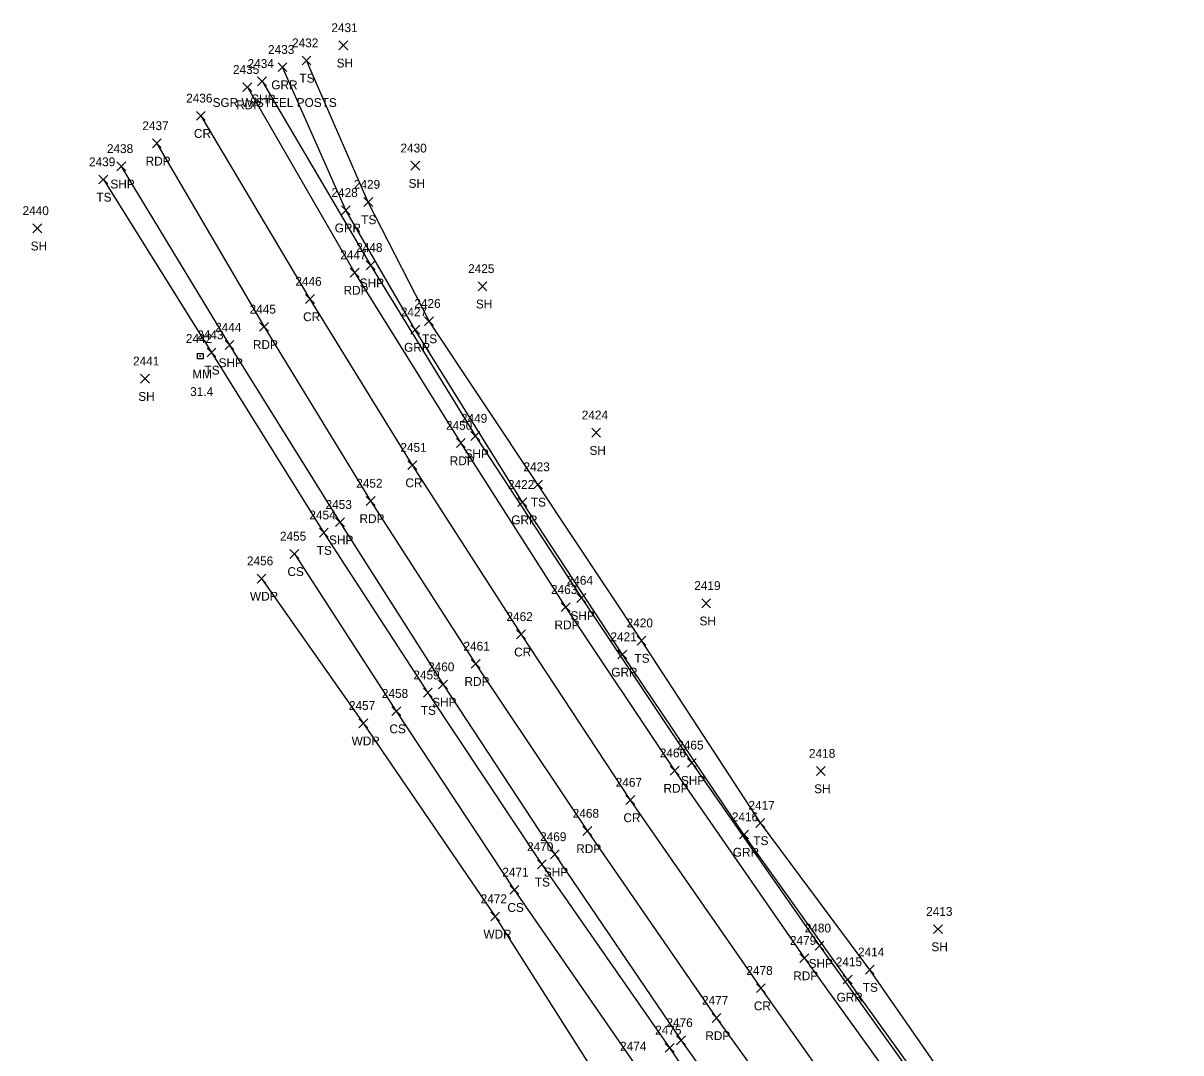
# Model space of a CAD drawing. Extents: x 1647574 to 1652703, y 212895 to 228670.
# Drawn here: x 1647574.2 to 1647836.1, y 228351 to 228583.9 of the extents above; entities that cross this region are included whole.
import ezdxf

# ---------------------------------------------------------------- set-up
doc = ezdxf.new("R2010")
doc.units = 0
for name, color, linetype in [('L_A', 7, 'Continuous'), ('L_I', 7, 'Continuous'), ('L_TIC', 7, 'Continuous'), ('LAWA', 7, 'Continuous'), ('LELB', 7, 'Continuous'), ('P_A', 7, 'Continuous'), ('P_I', 7, 'Continuous'), ('P_TIC', 7, 'Continuous'), ('PET', 7, 'Continuous'), ('PRC', 7, 'Continuous'), ('PSP', 7, 'Continuous'), ('R_A', 7, 'Continuous'), ('R_C', 7, 'Continuous'), ('R_I', 7, 'Continuous'), ('R_TIC', 7, 'Continuous'), ('RGR', 7, 'Continuous'), ('S_A', 7, 'Continuous'), ('S_C', 7, 'Continuous'), ('S_I', 7, 'Continuous'), ('SRM', 7, 'Continuous')]:
    doc.layers.add(name, color=color, linetype=linetype)

msp = doc.modelspace()

# ---------------------------------------------------------------- linework, layer by layer
at = {"layer": 'L_TIC'}
for points in [[(1647645.64, 228577.86), (1647647.64, 228579.86)], [(1647647.64, 228577.86), (1647645.64, 228579.86)], [(1647637.31, 228574.43), (1647639.31, 228576.43)], [(1647639.31, 228574.43), (1647637.31, 228576.43)], [(1647661.93, 228550.64), (1647663.93, 228552.64)], [(1647663.93, 228550.64), (1647661.93, 228552.64)], [(1647591.38, 228547.52), (1647593.38, 228549.52)], [(1647593.38, 228547.52), (1647591.38, 228549.52)], [(1647651.29, 228542.43), (1647653.29, 228544.43)], [(1647653.29, 228542.43), (1647651.29, 228544.43)], [(1647576.44, 228536.48), (1647578.44, 228538.48)], [(1647578.44, 228536.48), (1647576.44, 228538.48)], [(1647677.14, 228523.36), (1647679.14, 228525.36)], [(1647679.14, 228523.36), (1647677.14, 228525.36)], [(1647665.04, 228515.49), (1647667.04, 228517.49)], [(1647667.04, 228515.49), (1647665.04, 228517.49)], [(1647615.85, 228508.4), (1647617.85, 228510.4)], [(1647617.85, 228508.4), (1647615.85, 228510.4)], [(1647600.78, 228502.46), (1647602.78, 228504.46)], [(1647602.78, 228502.46), (1647600.78, 228504.46)], [(1647702.84, 228490.25), (1647704.84, 228492.25)], [(1647704.84, 228490.25), (1647702.84, 228492.25)], [(1647689.67, 228478.55), (1647691.67, 228480.55)], [(1647691.67, 228478.55), (1647689.67, 228480.55)], [(1647641.23, 228467.64), (1647643.23, 228469.64)], [(1647643.23, 228467.64), (1647641.23, 228469.64)], [(1647634.57, 228462.84), (1647636.57, 228464.84)], [(1647636.57, 228462.84), (1647634.57, 228464.84)], [(1647627.16, 228457.26), (1647629.16, 228459.26)], [(1647629.16, 228457.26), (1647627.16, 228459.26)], [(1647727.73, 228451.67), (1647729.73, 228453.67)], [(1647729.73, 228451.67), (1647727.73, 228453.67)], [(1647713.09, 228443.23), (1647715.09, 228445.23)], [(1647715.09, 228443.23), (1647713.09, 228445.23)], [(1647664.77, 228431.45), (1647666.77, 228433.45)], [(1647666.77, 228431.45), (1647664.77, 228433.45)], [(1647657.63, 228427.28), (1647659.63, 228429.28)], [(1647659.63, 228427.28), (1647657.63, 228429.28)], [(1647650.17, 228424.54), (1647652.17, 228426.54)], [(1647652.17, 228424.54), (1647650.17, 228426.54)], [(1647753.67, 228413.72), (1647755.67, 228415.72)], [(1647755.67, 228413.72), (1647753.67, 228415.72)], [(1647739.98, 228401.98), (1647741.98, 228403.98)], [(1647741.98, 228401.98), (1647739.98, 228403.98)], [(1647690.55, 228392.61), (1647692.55, 228394.61)], [(1647692.55, 228392.61), (1647690.55, 228394.61)], [(1647684.32, 228386.87), (1647686.32, 228388.87)], [(1647686.32, 228386.87), (1647684.32, 228388.87)], [(1647679.98, 228380.84), (1647681.98, 228382.84)], [(1647681.98, 228380.84), (1647679.98, 228382.84)], [(1647780.18, 228377.98), (1647782.18, 228379.98)], [(1647782.18, 228377.98), (1647780.18, 228379.98)], [(1647764.76, 228368.8), (1647766.76, 228370.8)], [(1647766.76, 228368.8), (1647764.76, 228370.8)], [(1647719.45, 228351.14), (1647721.45, 228353.14)], [(1647721.45, 228351.14), (1647719.45, 228353.14)]]:
    msp.add_lwpolyline(points, dxfattribs=at)
at = {"layer": 'LAWA'}
msp.add_lwpolyline([(1647628.16, 228458.26), (1647651.17, 228425.54), (1647680.98, 228381.84), (1647704.76, 228344.43), (1647735.03, 228300.17), (1647751.96, 228262.6)], dxfattribs=at)
at = {"layer": 'LELB'}
for points in [[(1647791.61, 228332.49), (1647765.76, 228369.8), (1647740.98, 228402.98), (1647714.09, 228444.23), (1647690.67, 228479.55), (1647666.04, 228516.49), (1647652.29, 228543.43), (1647638.31, 228575.43)], [(1647592.38, 228548.52), (1647616.85, 228509.4), (1647642.23, 228468.64), (1647665.77, 228432.45), (1647691.55, 228393.61), (1647720.45, 228352.14), (1647746.62, 228313.68), (1647775.06, 228276.05), (1647800.97, 228241.4), (1647827.4, 228208.97), (1647851.79, 228171.6), (1647872.52, 228145.96), (1647907.86, 228111.88), (1647938.63, 228076.15), (1647971.91, 228040.72), (1648003.63, 228006.75), (1648033.22, 227980.24), (1648063.53, 227950.22), (1648100.04, 227913.98), (1648124.17, 227891.35), (1648152.85, 227863.66)], [(1647635.57, 228463.84), (1647658.63, 228428.28), (1647685.32, 228387.87), (1647712.51, 228348.49), (1647742.14, 228305.95), (1647766.97, 228271.71)]]:
    msp.add_lwpolyline(points, dxfattribs=at)
at = {"layer": 'P_TIC'}
for points in [[(1647623.94, 228568.41), (1647625.94, 228570.41)], [(1647625.94, 228568.41), (1647623.94, 228570.41)], [(1647627.26, 228569.75), (1647629.26, 228571.75)], [(1647629.26, 228569.75), (1647627.26, 228571.75)], [(1647613.42, 228561.93), (1647615.42, 228563.93)], [(1647615.42, 228561.93), (1647613.42, 228563.93)], [(1647603.45, 228555.69), (1647605.45, 228557.69)], [(1647605.45, 228555.69), (1647603.45, 228557.69)], [(1647595.43, 228550.5), (1647597.43, 228552.5)], [(1647597.43, 228550.5), (1647595.43, 228552.5)], [(1647648.21, 228526.47), (1647650.21, 228528.47)], [(1647650.21, 228526.47), (1647648.21, 228528.47)], [(1647651.82, 228528.13), (1647653.82, 228530.13)], [(1647653.82, 228528.13), (1647651.82, 228530.13)], [(1647638.11, 228520.49), (1647640.11, 228522.49)], [(1647640.11, 228520.49), (1647638.11, 228522.49)], [(1647627.71, 228514.19), (1647629.71, 228516.19)], [(1647629.71, 228514.19), (1647627.71, 228516.19)], [(1647619.91, 228510.09), (1647621.91, 228512.09)], [(1647621.91, 228510.09), (1647619.91, 228512.09)], [(1647675.53, 228489.5), (1647677.53, 228491.5)], [(1647677.53, 228489.5), (1647675.53, 228491.5)], [(1647672.22, 228487.91), (1647674.22, 228489.91)], [(1647674.22, 228487.91), (1647672.22, 228489.91)], [(1647661.25, 228482.93), (1647663.25, 228484.93)], [(1647663.25, 228482.93), (1647661.25, 228484.93)], [(1647651.82, 228474.82), (1647653.82, 228476.82)], [(1647653.82, 228474.82), (1647651.82, 228476.82)], [(1647644.89, 228470.01), (1647646.89, 228472.01)], [(1647646.89, 228470.01), (1647644.89, 228472.01)], [(1647699.49, 228452.87), (1647701.49, 228454.87)], [(1647701.49, 228452.87), (1647699.49, 228454.87)], [(1647695.93, 228450.78), (1647697.93, 228452.78)], [(1647697.93, 228450.78), (1647695.93, 228452.78)], [(1647685.86, 228444.65), (1647687.86, 228446.65)], [(1647687.86, 228444.65), (1647685.86, 228446.65)], [(1647675.57, 228437.99), (1647677.57, 228439.99)], [(1647677.57, 228437.99), (1647675.57, 228439.99)], [(1647668.21, 228433.31), (1647670.21, 228435.31)], [(1647670.21, 228433.31), (1647668.21, 228435.31)], [(1647720.59, 228413.82), (1647722.59, 228415.82)], [(1647722.59, 228413.82), (1647720.59, 228415.82)], [(1647724.49, 228415.6), (1647726.49, 228417.6)], [(1647726.49, 228415.6), (1647724.49, 228417.6)], [(1647710.57, 228407.17), (1647712.57, 228409.17)], [(1647712.57, 228407.17), (1647710.57, 228409.17)], [(1647700.85, 228400.16), (1647702.85, 228402.16)], [(1647702.85, 228400.16), (1647700.85, 228402.16)], [(1647693.48, 228394.88), (1647695.48, 228396.88)], [(1647695.48, 228394.88), (1647693.48, 228396.88)], [(1647753.36, 228374.22), (1647755.36, 228376.22)], [(1647755.36, 228374.22), (1647753.36, 228376.22)], [(1647749.94, 228371.42), (1647751.94, 228373.42)], [(1647751.94, 228371.42), (1647749.94, 228373.42)], [(1647740.08, 228364.61), (1647742.08, 228366.61)], [(1647742.08, 228364.61), (1647740.08, 228366.61)], [(1647730.05, 228357.87), (1647732.05, 228359.87)], [(1647732.05, 228357.87), (1647730.05, 228359.87)], [(1647722.05, 228352.81), (1647724.05, 228354.81)], [(1647724.05, 228352.81), (1647722.05, 228354.81)]]:
    msp.add_lwpolyline(points, dxfattribs=at)
at = {"layer": 'PET'}
for points in [[(1647624.94, 228569.41), (1647649.21, 228527.47), (1647673.22, 228488.91), (1647696.93, 228451.78), (1647721.59, 228414.82), (1647750.94, 228372.42), (1647776.24, 228337.3), (1647805.83, 228297.37), (1647832.4, 228262.54), (1647856.48, 228231.21), (1647884.54, 228196.61), (1647905.36, 228171.61), (1647936.05, 228137.05), (1647968.13, 228101.78), (1648000.62, 228066.78), (1648032.05, 228033.93), (1648059.41, 228006.73), (1648091.46, 227975.16), (1648125.8, 227941.82), (1648150.48, 227917.83), (1648178.42, 227890.8), (1648211.42, 227859.5)], [(1647604.45, 228556.69), (1647628.71, 228515.19), (1647652.82, 228475.82), (1647676.57, 228438.99), (1647701.85, 228401.16), (1647731.05, 228358.87), (1647757.42, 228322.24), (1647786.09, 228283.45), (1647812.17, 228249.47), (1647837.79, 228216.43), (1647865.75, 228182.07), (1647886.59, 228156.84), (1647918.79, 228120.52), (1647950.65, 228085.51), (1647982.59, 228051.21), (1648015.36, 228017.19), (1648042.42, 227989.93), (1648074.79, 227958.23), (1648108.3, 227925.38), (1648133.94, 227900.99), (1648161.33, 227874), (1648195.37, 227841.29)]]:
    msp.add_lwpolyline(points, dxfattribs=at)
at = {"layer": 'PRC'}
msp.add_lwpolyline([(1647614.42, 228562.93), (1647639.11, 228521.49), (1647662.25, 228483.93), (1647686.86, 228445.65), (1647711.57, 228408.17), (1647741.08, 228365.61), (1647766.77, 228329.38), (1647796.38, 228290.42), (1647822.34, 228255.42), (1647847.07, 228223.95), (1647875.18, 228189.36), (1647896.28, 228164.55), (1647927.3, 228129), (1647960.14, 228093.39), (1647991.4, 228058.69), (1648023.58, 228025.48), (1648050.28, 227998.95), (1648083.25, 227966.07), (1648116.97, 227933.25), (1648141.83, 227909.42), (1648169.96, 227882.31), (1648203.11, 227850.91)], dxfattribs=at)
at = {"layer": 'PSP'}
for points in [[(1647628.26, 228570.75), (1647652.82, 228529.13), (1647676.53, 228490.5), (1647700.49, 228453.87), (1647725.49, 228416.6), (1647754.36, 228375.22), (1647780.12, 228339.14), (1647808.95, 228299.76), (1647835.07, 228264.93), (1647859.56, 228234.17), (1647887.99, 228199.58), (1647909.16, 228174.36), (1647939.11, 228140.43), (1647971.29, 228104.29), (1648003.79, 228069.19), (1648034.77, 228036.9), (1648061.92, 228008.73), (1648093.85, 227977.19), (1648128.78, 227943.39), (1648152.84, 227920.58), (1648182.1, 227892.86), (1648214.09, 227862.21)], [(1647596.43, 228551.5), (1647620.91, 228511.09), (1647645.89, 228471.01), (1647669.21, 228434.31), (1647694.48, 228395.88), (1647723.05, 228353.81), (1647749.97, 228316.14), (1647778.43, 228278.49), (1647805.04, 228244.32), (1647831.09, 228211.25), (1647859.09, 228176.79), (1647880.05, 228151.69), (1647911.39, 228114.86), (1647943.07, 228079.43), (1647975.63, 228043.94), (1648008.01, 228010.01), (1648035.23, 227982.73), (1648066.48, 227951.62), (1648101.77, 227917.71), (1648126.41, 227893.43), (1648154.83, 227866.39)]]:
    msp.add_lwpolyline(points, dxfattribs=at)
at = {"layer": 'R_TIC'}
for points in [[(1647631.88, 228572.93), (1647633.88, 228574.93)], [(1647633.88, 228572.93), (1647631.88, 228574.93)], [(1647646.21, 228540.56), (1647648.21, 228542.56)], [(1647648.21, 228540.56), (1647646.21, 228542.56)], [(1647661.92, 228513.56), (1647663.92, 228515.56)], [(1647663.92, 228513.56), (1647661.92, 228515.56)], [(1647686.15, 228474.53), (1647688.15, 228476.53)], [(1647688.15, 228474.53), (1647686.15, 228476.53)], [(1647708.77, 228440.1), (1647710.77, 228442.1)], [(1647710.77, 228440.1), (1647708.77, 228442.1)], [(1647736.27, 228399.36), (1647738.27, 228401.36)], [(1647738.27, 228399.36), (1647736.27, 228401.36)], [(1647759.73, 228366.58), (1647761.73, 228368.58)], [(1647761.73, 228366.58), (1647759.73, 228368.58)]]:
    msp.add_lwpolyline(points, dxfattribs=at)
at = {"layer": 'RGR'}
msp.add_lwpolyline([(1647872.21, 228220.13), (1647853.85, 228242.39), (1647832.2, 228269.78), (1647810.41, 228298.89), (1647787.51, 228330.26), (1647760.73, 228367.58), (1647737.27, 228400.36), (1647709.77, 228441.1), (1647687.15, 228475.53), (1647662.92, 228514.56), (1647647.21, 228541.56), (1647632.88, 228573.93)], dxfattribs=at)
at = {"layer": 'SRM'}
msp.add_lwpolyline([(1647613.66, 228509.18), (1647614.91, 228509.18), (1647614.91, 228507.93), (1647613.66, 228507.93)], close=True, dxfattribs=at)
msp.add_circle((1647614.29, 228508.55), 0.0833, dxfattribs=at)

# ---------------------------------------------------------------- texts
at = {"layer": 'L_A'}
for s, p in [('SH', (1647645.13, 228573.86)), ('TS', (1647636.72, 228570.43)), ('SH', (1647661.41, 228546.64)), ('TS', (1647590.79, 228543.52)), ('TS', (1647650.7, 228538.43)), ('SH', (1647575.93, 228532.48)), ('SH', (1647676.63, 228519.36)), ('TS', (1647664.45, 228511.49)), ('TS', (1647615.26, 228504.4)), ('SH', (1647600.27, 228498.46)), ('SH', (1647702.33, 228486.25)), ('TS', (1647689.08, 228474.55)), ('TS', (1647640.64, 228463.64)), ('CS', (1647634.01, 228458.84)), ('WDR', (1647625.53, 228453.26)), ('SH', (1647727.22, 228447.67)), ('TS', (1647712.5, 228439.23)), ('TS', (1647664.18, 228427.45)), ('CS', (1647657.08, 228423.28)), ('WDR', (1647648.53, 228420.54)), ('SH', (1647753.16, 228409.72)), ('TS', (1647739.39, 228397.98)), ('TS', (1647689.96, 228388.61)), ('CS', (1647683.76, 228382.87)), ('WDR', (1647678.34, 228376.84)), ('SH', (1647779.67, 228373.98)), ('TS', (1647764.17, 228364.8))]:
    msp.add_text(s, height=2, dxfattribs=at).set_placement(p)
at = {"layer": 'L_I'}
for s, p in [('2431', (1647643.95, 228581.86)), ('2432', (1647635.05, 228578.43)), ('2430', (1647659.58, 228554.64)), ('2439', (1647589.12, 228551.52)), ('2429', (1647649.03, 228546.43)), ('2440', (1647574.09, 228540.48)), ('2425', (1647674.88, 228527.36)), ('2426', (1647662.72, 228519.49)), ('2443', (1647613.6, 228512.4)), ('2441', (1647599.09, 228506.46)), ('2424', (1647700.58, 228494.25)), ('2423', (1647687.41, 228482.55)), ('2454', (1647638.97, 228471.64)), ('2455', (1647632.31, 228466.84)), ('2456', (1647624.85, 228461.26)), ('2419', (1647726.03, 228455.67)), ('2420', (1647710.74, 228447.23)), ('2459', (1647662.5, 228435.45)), ('2458', (1647655.37, 228431.28)), ('2457', (1647647.91, 228428.54)), ('2418', (1647751.98, 228417.72)), ('2417', (1647738.29, 228405.98)), ('2470', (1647688.21, 228396.61)), ('2471', (1647682.62, 228390.87)), ('2472', (1647677.72, 228384.84)), ('2413', (1647778.49, 228381.98)), ('2414', (1647763.07, 228372.8)), ('2475', (1647717.19, 228355.14)), ('2474', (1647709.25, 228351.49))]:
    msp.add_text(s, height=2, dxfattribs=at).set_placement(p)
at = {"layer": 'P_A'}
for s, p in [('SHP', (1647625.8, 228565.75)), ('RDP', (1647622.42, 228564.41)), ('CR', (1647612.85, 228557.93)), ('RDP', (1647601.93, 228551.69)), ('SHP', (1647593.96, 228546.5)), ('SHP', (1647650.36, 228524.13)), ('RDP', (1647646.7, 228522.47)), ('CR', (1647637.55, 228516.49)), ('RDP', (1647626.2, 228510.19)), ('SHP', (1647618.44, 228506.09)), ('SHP', (1647674.07, 228485.5)), ('RDP', (1647670.71, 228483.91)), ('CR', (1647660.69, 228478.93)), ('RDP', (1647650.31, 228470.82)), ('SHP', (1647643.42, 228466.01)), ('SHP', (1647698.03, 228448.87)), ('RDP', (1647694.42, 228446.78)), ('CR', (1647685.29, 228440.65)), ('RDP', (1647674.06, 228433.99)), ('SHP', (1647666.75, 228429.31)), ('SHP', (1647723.02, 228411.6)), ('RDP', (1647719.08, 228409.82)), ('CR', (1647710.01, 228403.17)), ('RDP', (1647699.34, 228396.16)), ('SHP', (1647692.01, 228390.88)), ('SHP', (1647751.9, 228370.22)), ('RDP', (1647748.42, 228367.42)), ('CR', (1647739.51, 228360.61)), ('RDP', (1647728.53, 228353.87))]:
    msp.add_text(s, height=2, dxfattribs=at).set_placement(p)
at = {"layer": 'P_I'}
for s, p in [('2434', (1647625, 228573.75)), ('2435', (1647621.68, 228572.41)), ('2436', (1647611.1, 228565.93)), ('2437', (1647601.19, 228559.69)), ('2438', (1647593.17, 228554.5)), ('2448', (1647649.56, 228532.13)), ('2447', (1647645.95, 228530.47)), ('2446', (1647635.8, 228524.49)), ('2445', (1647625.45, 228518.19)), ('2444', (1647617.65, 228514.09)), ('2449', (1647673.26, 228493.5)), ('2450', (1647669.87, 228491.91)), ('2451', (1647659.56, 228486.93)), ('2452', (1647649.56, 228478.82)), ('2453', (1647642.63, 228474.01)), ('2464', (1647697.18, 228456.87)), ('2463', (1647693.62, 228454.78)), ('2462', (1647683.55, 228448.65)), ('2461', (1647673.83, 228441.99)), ('2460', (1647665.82, 228437.31)), ('2465', (1647722.18, 228419.6)), ('2466', (1647718.23, 228417.82)), ('2467', (1647708.27, 228411.17)), ('2468', (1647698.54, 228404.16)), ('2469', (1647691.16, 228398.88)), ('2480', (1647751.02, 228378.22)), ('2479', (1647747.67, 228375.42)), ('2478', (1647737.82, 228368.61)), ('2477', (1647727.79, 228361.87)), ('2476', (1647719.74, 228356.81))]:
    msp.add_text(s, height=2, dxfattribs=at).set_placement(p)
at = {"layer": 'R_A'}
for p in [(1647630.36, 228568.93), (1647644.7, 228536.56), (1647660.4, 228509.56), (1647684.64, 228470.53), (1647707.26, 228436.1), (1647734.76, 228395.36), (1647758.22, 228362.58)]:
    msp.add_text('GRR', height=2, dxfattribs=at).set_placement(p)
at = {"layer": 'R_C'}
msp.add_text('SGR W/STEEL POSTS', height=2, dxfattribs=at).set_placement((1647617.08, 228564.93))
at = {"layer": 'R_I'}
for s, p in [('2433', (1647629.62, 228576.93)), ('2428', (1647643.96, 228544.56)), ('2427', (1647659.66, 228517.56)), ('2422', (1647683.89, 228478.53)), ('2421', (1647707.08, 228444.1)), ('2416', (1647734.53, 228403.36)), ('2415', (1647758.04, 228370.58))]:
    msp.add_text(s, height=2, dxfattribs=at).set_placement(p)
at = {"layer": 'S_A'}
msp.add_text('MM', height=2, dxfattribs=at).set_placement((1647612.48, 228503.55))
at = {"layer": 'S_C'}
msp.add_text('31.4', height=2, dxfattribs=at).set_placement((1647612.01, 228499.55))
at = {"layer": 'S_I'}
msp.add_text('2442', height=2, dxfattribs=at).set_placement((1647611.03, 228511.55))

doc.saveas('drawing.dxf')
